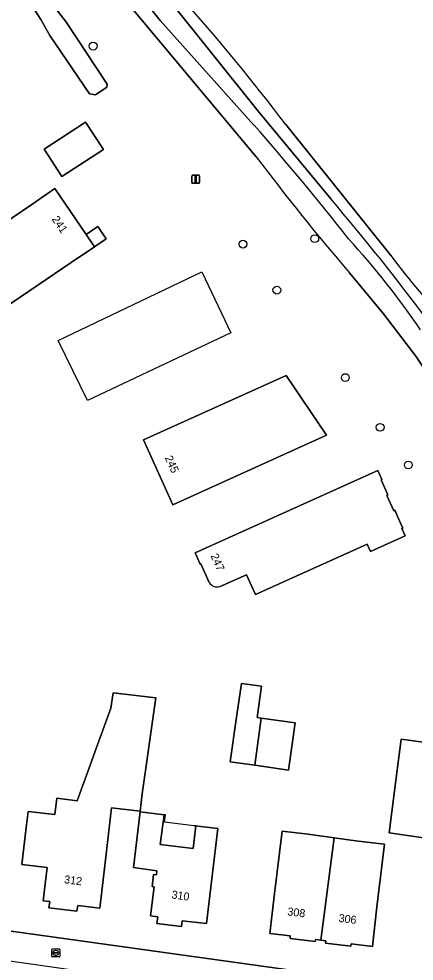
# Model space of a CAD drawing. Extents: x 161692 to 162379, y 380760 to 381678.
# Drawn here: x 161771.2 to 161820.6, y 380844.5 to 380962.2 of the extents above; entities that cross this region are included whole.
import ezdxf

# ---------------------------------------------------------------- set-up
doc = ezdxf.new("R2010")
doc.units = 0
for name, color, linetype in [('IMGEO_Boom', 7, 'Continuous'), ('IMGEO_Brandkraan', 7, 'Continuous'), ('IMGEO_Erf', 7, 'Continuous'), ('IMGEO_Groenvoorziening', 7, 'Continuous'), ('IMGEO_Lichtmast', 7, 'Continuous'), ('IMGEO_Meer_plas_ven_vijver', 7, 'Continuous'), ('IMGEO_Pand', 7, 'Continuous'), ('IMGEO_Pand_nummerreeks', 7, 'Continuous'), ('IMGEO_Pand_overbouw', 7, 'Continuous'), ('IMGEO_Pand_vergunning_verleend', 7, 'Continuous'), ('IMGEO_Voetpad_op_trap', 7, 'Continuous'), ('IMGEO_Voetpad_open', 7, 'Continuous')]:
    doc.layers.add(name, color=color, linetype=linetype)

msp = doc.modelspace()

# ---------------------------------------------------------------- linework, layer by layer
at = {"layer": 'IMGEO_Boom'}
for centre in [(161780.51, 380958.84), (161799.23, 380934.09), (161808.2, 380934.77), (161803.47, 380928.35), (161812.02, 380917.42), (161816.37, 380911.21), (161819.9, 380906.49)]:
    msp.add_circle(centre, 0.489, dxfattribs=at)
at = {"layer": 'IMGEO_Brandkraan'}
for p, q in [((161775.34, 380845.11), (161775.34, 380845.96)), ((161775.41, 380846.04), (161776.26, 380846.04)), ((161775.6, 380845.53), (161775.6, 380845.54)), ((161775.64, 380845.58), (161776.04, 380845.58)), ((161776.03, 380845.49), (161775.64, 380845.49)), ((161775.85, 380845.26), (161775.82, 380845.26)), ((161775.83, 380845.82), (161775.85, 380845.82)), ((161776.08, 380845.54), (161776.08, 380845.53)), ((161776.34, 380845.96), (161776.34, 380845.11)), ((161776.26, 380845.04), (161775.41, 380845.04))]:
    msp.add_line(p, q, dxfattribs=at)
for points in [[(161775.34, 380845.11), (161775.34, 380845.96)], [(161775.41, 380846.04), (161776.26, 380846.04)], [(161776.34, 380845.96), (161776.34, 380845.11)], [(161776.26, 380845.04), (161775.41, 380845.04)]]:
    msp.add_lwpolyline(points, dxfattribs=at)
for centre, radius, start, end in [((161775.41, 380845.96), 0.0765, 91.552, 178.448), ((161775.41, 380845.96), 0.0765, 91.552, 178.448), ((161775.41, 380845.11), 0.0765, 181.552, 268.448), ((161775.41, 380845.11), 0.0765, 181.552, 268.448), ((161775.64, 380845.54), 0.0403, 85.8775, 175.7526), ((161775.63, 380845.53), 0.0366, 178.938, 274.7102), ((161776.04, 380845.54), 0.043, 264.8664, 352.4533), ((161776.04, 380845.54), 0.0386, 1.7309, 96.639), ((161776.26, 380845.96), 0.0765, 1.552, 88.448), ((161776.26, 380845.96), 0.0765, 1.552, 88.448), ((161776.26, 380845.11), 0.0765, 271.552, 358.448), ((161776.26, 380845.11), 0.0765, 271.552, 358.448)]:
    msp.add_arc(centre, radius, start, end, dxfattribs=at)
for centre, major_axis, ratio, start_param, end_param in [((161775.82, 380845.54), (-0.387, 0.002), 0.722429, 4.712389, 7.853982), ((161775.85, 380845.54), (-0.39, 0.002), 0.717154, 1.570796, 4.712389)]:
    msp.add_ellipse(centre, major_axis=major_axis, ratio=ratio, start_param=start_param, end_param=end_param, dxfattribs=at)
at = {"layer": 'IMGEO_Erf'}
for points in [[(161742.34, 381000), (161725.05, 380895.24), (161719.31, 380861.11), (161723.62, 380854.73), (161815.09, 380842), (161818.15, 380841.57), (161819.35, 380841.41), (161819.32, 380841.62), (161837.53, 380839.2)], [(161769.78, 380972.48), (161770.92, 380971.11), (161774.53, 380965.28), (161777.18, 380961.8), (161782.27, 380954.09), (161782.2, 380953.72), (161780.82, 380952.76), (161780.07, 380952.86), (161775.1, 380960.16), (161773.98, 380962.16), (161762.71, 380979.61)], [(161800.88, 380945.01), (161784.32, 380964.89), (161780.08, 380970.46), (161786.11, 380975.06), (161789.14, 380971.09), (161790.39, 380969.46), (161788.92, 380968.34), (161790.82, 380965.85), (161791.68, 380964.76)], [(161804.58, 380949.05), (161817.74, 380932.63)], [(161828.8, 380908.53), (161824.73, 380914.24), (161820.83, 380920.08), (161816.79, 380925.37), (161812.56, 380930.51)], [(161795.01, 380891.8), (161793.96, 380894.16), (161793.87, 380894.12), (161793.24, 380895.54), (161816.07, 380905.81), (161816.58, 380904.67), (161816.51, 380904.64), (161817.35, 380902.76), (161817.21, 380902.7), (161818.07, 380900.79), (161818.21, 380900.85), (161818.93, 380899.22), (161819.21, 380898.62)], [(161819.21, 380898.62), (161819.1, 380898.57), (161819.51, 380897.64), (161815.17, 380895.69), (161814.75, 380896.61), (161800.78, 380890.31), (161799.67, 380892.79), (161796.39, 380891.32)]]:
    msp.add_lwpolyline(points, dxfattribs=at)
for points in [[(161776.6, 380942.54), (161774.38, 380945.95), (161779.57, 380949.33), (161781.79, 380945.92)], [(161779.63, 380935.28), (161781.11, 380936.28), (161782.14, 380934.77), (161780.66, 380933.77), (161777.76, 380931.8), (161760.81, 380920.3), (161755.86, 380927.55), (161772.83, 380939.06), (161775.74, 380941.03)], [(161809.67, 380910.21), (161790.45, 380901.54), (161786.79, 380909.64), (161804.64, 380917.67)], [(161801.01, 380874.94), (161801.51, 380874.87), (161805.76, 380874.26), (161804.94, 380868.37), (161800.7, 380868.98), (161797.64, 380869.41), (161798.48, 380875.3), (161799.03, 380879.21), (161801.56, 380878.85)], [(161786.62, 380865.39), (161786.37, 380863.23), (161782.82, 380863.65), (161781.93, 380856.1), (161781.34, 380851.13), (161778.58, 380851.46), (161778.49, 380850.74), (161774.98, 380851.16), (161775.08, 380851.94), (161774.27, 380852.04), (161774.76, 380856.2), (161771.61, 380856.57), (161772.2, 380861.54), (161772.4, 380863.22), (161775.72, 380862.83), (161775.96, 380864.85), (161778.5, 380864.55), (161782.74, 380876.12), (161783.02, 380878.05), (161788.35, 380877.42)], [(161823.55, 380871.6), (161822.96, 380866.93), (161822.73, 380865.13), (161822.07, 380859.89), (161817.5, 380860.54), (161818.17, 380865.78), (161818.99, 380872.25)], [(161796.1, 380861.07), (161794.69, 380849.2), (161791.64, 380849.56), (161791.55, 380848.84), (161788.48, 380849.2), (161788.58, 380850.05), (161787.69, 380850.16), (161788.12, 380853.8), (161787.89, 380853.83), (161788.06, 380855.32), (161788.42, 380855.28), (161788.48, 380855.79), (161785.55, 380856.21), (161786.37, 380863.15), (161789.39, 380862.8), (161788.87, 380859.08), (161793, 380858.59), (161793.36, 380861.4), (161793.61, 380861.37)], [(161807.36, 380860.39), (161810.62, 380859.93), (161813.63, 380859.5), (161816.91, 380859.12), (161815.98, 380851.3), (161815.4, 380846.34), (161812.75, 380846.65), (161812.71, 380846.36), (161809.54, 380846.74), (161809.57, 380847.05), (161808.98, 380847.12), (161808.29, 380847.2), (161808.26, 380846.96), (161805.11, 380847.33), (161805.15, 380847.67), (161802.58, 380847.97), (161803.17, 380852.94), (161804.12, 380860.74)]]:
    msp.add_lwpolyline(points, close=True, dxfattribs=at)
for centre, radius, start, end in [((161586.06, 380782.78), 274.58, 37.2662, 41.5101), ((162026.53, 381114.84), 282.42, 216.9646, 220.7441), ((161880.51, 380979.02), 78.05, 216.4698, 224.7471), ((161796.01, 380892.47), 1.2, 213.6475, 288.1912)]:
    msp.add_arc(centre, radius, start, end, dxfattribs=at)
at = {"layer": 'IMGEO_Groenvoorziening'}
for points in [[(161800.61, 380948.97), (161788.89, 380962.03), (161787.72, 380963.49), (161785.8, 380966.02), (161784.32, 380964.89), (161800.88, 380945.01)], [(161791.68, 380964.76), (161790.82, 380965.85), (161789.71, 380965), (161801.13, 380950.72), (161810.2, 380939.75)], [(161817.74, 380932.63), (161804.58, 380949.05)], [(161812.56, 380930.51), (161816.79, 380925.37), (161820.83, 380920.08), (161824.73, 380914.24), (161828.8, 380908.53)]]:
    msp.add_lwpolyline(points, dxfattribs=at)
for centre, radius, start, end in [((161586.06, 380782.78), 274.58, 37.2662, 41.5101), ((161564.07, 380740.55), 315.27, 38.0227, 41.3837), ((162026.53, 381114.84), 282.42, 216.9646, 220.7441), ((161562.49, 380729.19), 325.11, 36.9536, 40.3651), ((161742.13, 380869.89), 95.64, 34.0014, 42.6949), ((161880.51, 380979.02), 78.05, 216.4698, 224.7471)]:
    msp.add_arc(centre, radius, start, end, dxfattribs=at)
at = {"layer": 'IMGEO_Lichtmast'}
for p, q in [((161792.83, 380941.8), (161792.83, 380942.6)), ((161792.83, 380942.6), (161792.83, 380941.8)), ((161792.93, 380942.7), (161793.72, 380942.7)), ((161793.72, 380942.7), (161792.93, 380942.7)), ((161793.72, 380941.7), (161792.93, 380941.7)), ((161792.93, 380941.7), (161793.72, 380941.7)), ((161793.82, 380942.6), (161793.82, 380941.8)), ((161793.82, 380941.8), (161793.82, 380942.6))]:
    msp.add_line(p, q, dxfattribs=at)
msp.add_lwpolyline([(161793.25, 380942.58), (161793.4, 380942.58), (161793.4, 380941.83), (161793.25, 380941.83), (161793.25, 380942.58)], dxfattribs=at)
for centre, start, end in [((161792.93, 380942.6), 90, 180), ((161792.93, 380942.6), 90, 180), ((161792.93, 380941.8), 180, 270), ((161792.93, 380941.8), 180, 270), ((161793.72, 380942.6), 0, 90), ((161793.72, 380942.6), 360, 90), ((161793.72, 380941.8), 270, 0), ((161793.72, 380941.8), 270, 0)]:
    msp.add_arc(centre, 0.1, start, end, dxfattribs=at)
at = {"layer": 'IMGEO_Meer_plas_ven_vijver'}
for points in [[(161762.71, 380979.61), (161773.98, 380962.16), (161775.1, 380960.16), (161780.07, 380952.86), (161780.82, 380952.76), (161782.2, 380953.72), (161782.27, 380954.09), (161777.18, 380961.8), (161774.53, 380965.28), (161770.92, 380971.11), (161769.78, 380972.48)], [(161810.2, 380939.75), (161801.13, 380950.72), (161789.71, 380965), (161787.72, 380963.49), (161788.89, 380962.03), (161800.61, 380948.97)]]:
    msp.add_lwpolyline(points, dxfattribs=at)
for centre, radius, start, end in [((161564.07, 380740.55), 315.27, 38.0227, 41.3837), ((161562.49, 380729.19), 325.11, 36.9536, 40.3651), ((161742.13, 380869.89), 95.64, 34.0014, 42.6949)]:
    msp.add_arc(centre, radius, start, end, dxfattribs=at)
at = {"layer": 'IMGEO_Pand'}
for points in [[(161776.6, 380942.54), (161781.79, 380945.92), (161779.57, 380949.33), (161774.38, 380945.95)], [(161780.66, 380933.77), (161779.63, 380935.28), (161775.74, 380941.03), (161772.83, 380939.06), (161755.86, 380927.55), (161760.81, 380920.3), (161777.76, 380931.8)], [(161809.67, 380910.21), (161804.64, 380917.67), (161786.79, 380909.64), (161790.45, 380901.54)], [(161801.51, 380874.87), (161801.01, 380874.94), (161801.56, 380878.85), (161799.03, 380879.21), (161798.48, 380875.3), (161797.64, 380869.41), (161800.7, 380868.98)], [(161782.82, 380863.65), (161786.37, 380863.23), (161786.62, 380865.39), (161788.35, 380877.42), (161783.02, 380878.05), (161782.74, 380876.12), (161778.5, 380864.55), (161775.96, 380864.85), (161775.72, 380862.83), (161772.4, 380863.22), (161772.2, 380861.54), (161771.61, 380856.57), (161774.76, 380856.2), (161774.27, 380852.04), (161775.08, 380851.94), (161774.98, 380851.16), (161778.49, 380850.74), (161778.58, 380851.46), (161781.34, 380851.13), (161781.93, 380856.1)], [(161800.7, 380868.98), (161804.94, 380868.37), (161805.76, 380874.26), (161801.51, 380874.87)], [(161823.55, 380871.6), (161818.99, 380872.25), (161818.17, 380865.78), (161817.5, 380860.54), (161822.07, 380859.89), (161822.73, 380865.13), (161822.96, 380866.93)], [(161796.1, 380861.07), (161793.61, 380861.37), (161793.36, 380861.4), (161793, 380858.59), (161788.87, 380859.08), (161789.39, 380862.8), (161786.37, 380863.15), (161785.55, 380856.21), (161788.48, 380855.79), (161788.42, 380855.28), (161788.06, 380855.32), (161787.89, 380853.83), (161788.12, 380853.8), (161787.69, 380850.16), (161788.58, 380850.05), (161788.48, 380849.2), (161791.55, 380848.84), (161791.64, 380849.56), (161794.69, 380849.2)], [(161808.98, 380847.12), (161810.62, 380859.93), (161807.36, 380860.39), (161804.12, 380860.74), (161803.17, 380852.94), (161802.58, 380847.97), (161805.15, 380847.67), (161805.11, 380847.33), (161808.26, 380846.96), (161808.29, 380847.2)], [(161808.98, 380847.12), (161809.57, 380847.05), (161809.54, 380846.74), (161812.71, 380846.36), (161812.75, 380846.65), (161815.4, 380846.34), (161815.98, 380851.3), (161816.91, 380859.12), (161813.63, 380859.5), (161810.62, 380859.93)]]:
    msp.add_lwpolyline(points, close=True, dxfattribs=at)
for points in [[(161819.51, 380897.64), (161819.1, 380898.57), (161819.21, 380898.62), (161818.93, 380899.22), (161818.21, 380900.85), (161818.07, 380900.79), (161817.21, 380902.7), (161817.35, 380902.76), (161816.51, 380904.64), (161816.58, 380904.67), (161816.07, 380905.81), (161793.24, 380895.54), (161793.87, 380894.12), (161793.96, 380894.16), (161795.01, 380891.8)], [(161796.39, 380891.32), (161799.67, 380892.79), (161800.78, 380890.31), (161814.75, 380896.61), (161815.17, 380895.69), (161819.51, 380897.64)]]:
    msp.add_lwpolyline(points, dxfattribs=at)
msp.add_arc((161796.01, 380892.47), 1.2, 213.6475, 288.1912, dxfattribs=at)
at = {"layer": 'IMGEO_Pand_overbouw'}
msp.add_lwpolyline([(161793.36, 380861.4), (161793.08, 380861.43), (161789.44, 380861.86), (161789.55, 380862.78), (161789.39, 380862.8), (161788.87, 380859.08), (161793, 380858.59)], close=True, dxfattribs=at)
at = {"layer": 'IMGEO_Pand_vergunning_verleend'}
msp.add_lwpolyline([(161776.12, 380922.05), (161794.1, 380930.63), (161797.72, 380923.03), (161779.79, 380914.56)], close=True, dxfattribs=at)
at = {"layer": 'IMGEO_Voetpad_op_trap'}
msp.add_lwpolyline([(161779.63, 380935.28), (161780.66, 380933.77), (161782.14, 380934.77), (161781.11, 380936.28)], close=True, dxfattribs=at)
at = {"layer": 'IMGEO_Voetpad_open'}
msp.add_lwpolyline([(161727.21, 380850.65), (161728.71, 380850.42), (161814.61, 380838.22), (161815.09, 380842), (161723.62, 380854.73)], dxfattribs=at)

# ---------------------------------------------------------------- texts
at = {"layer": 'IMGEO_Pand_nummerreeks'}
for s, rotation, p in [('241', 304.1481, (161775.3, 380937.21)), ('245', 294.3047, (161789.44, 380907.41)), ('247', 293.8062, (161795.16, 380895.17)), ('312', 352.6936, (161776.84, 380854.25)), ('310', 352.1849, (161790.26, 380852.35)), ('308', 352.7265, (161804.74, 380850.24)), ('306', 352.7265, (161811.14, 380849.42))]:
    msp.add_text(s, height=1, rotation=rotation, dxfattribs=at).set_placement(p)

doc.saveas('drawing.dxf')
